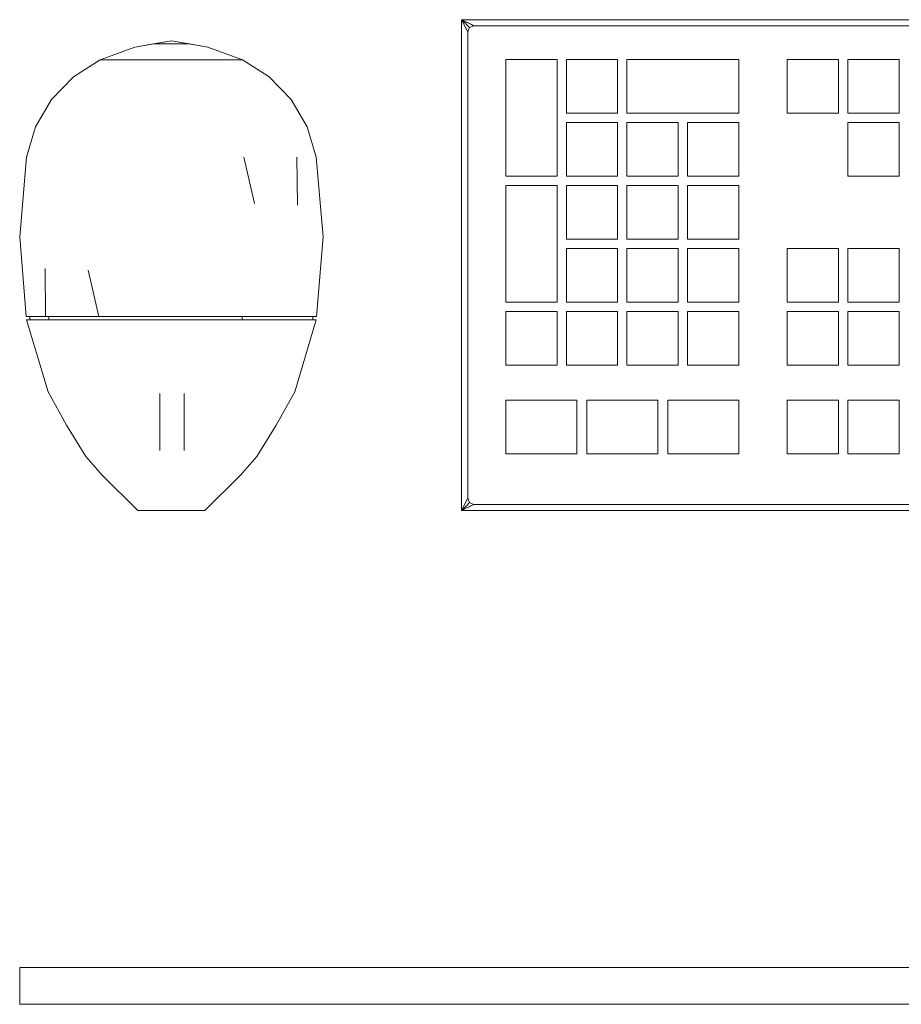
# Model space of a CAD drawing. Header units: millimetres. Extents: x 321 to 585, y -277 to 9.
# Tile 1018 of 1056: x 383.248 to 383.704, y -39.39 to -38.88. Entities that reach past the tile are written whole.
import ezdxf

# ---------------------------------------------------------------- set-up
doc = ezdxf.new("R2010")
doc.units = ezdxf.units.MM
doc.header["$MEASUREMENT"] = 0
doc.layers.add('IFC-Elemento construtivo genérico-Contorno', color=253, linetype='Continuous', lineweight=5)

msp = doc.modelspace()

# ---------------------------------------------------------------- linework, layer by layer
at = {"layer": 'IFC-Elemento construtivo genérico-Contorno', "lineweight": 5}
for p, q in [((383.47693, -38.8804), (383.47939, -38.88287)), ((383.47693, -39.13441), (383.47693, -38.8804)), ((383.47693, -38.8804), (384.23893, -38.8804)), ((383.47693, -38.8804), (383.47939, -38.88287)), ((383.47693, -38.8804), (383.48328, -38.88359)), ((383.47693, -38.8804), (384.23893, -38.8804)), ((383.47693, -39.13441), (383.47693, -38.8804)), ((383.47693, -38.8804), (383.48065, -38.88227)), ((383.47693, -38.8804), (383.47944, -38.88544)), ((383.47879, -38.88413), (383.4801, -38.88676)), ((383.47939, -38.88287), (383.48103, -38.88451)), ((383.47939, -38.88287), (383.48103, -38.88451)), ((383.47944, -38.88544), (383.4801, -38.88676)), ((383.4801, -38.88676), (383.48073, -38.88523)), ((383.4801, -38.88676), (383.48073, -38.88523)), ((383.4801, -38.88676), (383.48044, -38.88593)), ((383.4801, -38.88676), (383.48044, -38.88593)), ((383.4801, -39.12806), (383.4801, -38.88676)), ((383.4801, -39.12806), (383.4801, -38.88676)), ((383.48044, -38.88593), (383.48073, -38.88523)), ((383.48044, -38.88593), (383.48073, -38.88523)), ((383.48065, -38.88227), (383.48196, -38.88292)), ((383.48073, -38.88523), (383.48103, -38.88451)), ((383.48073, -38.88523), (383.48103, -38.88451)), ((383.48103, -38.88451), (383.48328, -38.88359)), ((383.48103, -38.88451), (383.48286, -38.88375)), ((383.48103, -38.88451), (383.48286, -38.88375)), ((383.48103, -38.88451), (383.48245, -38.88393)), ((383.48103, -38.88451), (383.48245, -38.88393)), ((383.48196, -38.88292), (383.48289, -38.88339)), ((383.48245, -38.88393), (383.48328, -38.88359)), ((383.48245, -38.88393), (383.48328, -38.88359)), ((383.48262, -38.88325), (383.48328, -38.88359)), ((383.48286, -38.88375), (383.48328, -38.88359)), ((383.48286, -38.88375), (383.48328, -38.88359)), ((383.48328, -38.88359), (384.23257, -38.88359)), ((383.48328, -38.88359), (384.23257, -38.88359)), ((383.30792, -38.89456), (383.32677, -38.89132)), ((383.31753, -38.89291), (383.32677, -38.89132)), ((383.32677, -38.89132), (383.33602, -38.89291)), ((383.32677, -38.89132), (383.34563, -38.89456)), ((383.28997, -38.90118), (383.30792, -38.89456)), ((383.2989, -38.89788), (383.30792, -38.89456)), ((383.2989, -38.89788), (383.30792, -38.89456)), ((383.30792, -38.89456), (383.31753, -38.89291)), ((383.30792, -38.89456), (383.31753, -38.89291)), ((383.31752, -38.89291), (383.33602, -38.89291)), ((383.31753, -38.89291), (383.33602, -38.89291)), ((383.33602, -38.89291), (383.34563, -38.89456)), ((383.33602, -38.89291), (383.34563, -38.89456)), ((383.34563, -38.89456), (383.36358, -38.90118)), ((383.34563, -38.89456), (383.36358, -38.90118)), ((383.28048, -38.90716), (383.28997, -38.90118)), ((383.28048, -38.90716), (383.28997, -38.90118)), ((383.28997, -38.90118), (383.2989, -38.89788)), ((383.28997, -38.90118), (383.2989, -38.89788)), ((383.28997, -38.90118), (383.30075, -38.90118)), ((383.29323, -38.90118), (383.2965, -38.90118)), ((383.2965, -38.90118), (383.30075, -38.90118)), ((383.30075, -38.90118), (383.32677, -38.90118)), ((383.30726, -38.90118), (383.32027, -38.90118)), ((383.30726, -38.90118), (383.31376, -38.90118)), ((383.31376, -38.90118), (383.32027, -38.90118)), ((383.31376, -38.90118), (383.32027, -38.90118)), ((383.32027, -38.90118), (383.32677, -38.90118)), ((383.32677, -38.90118), (383.33328, -38.90118)), ((383.32677, -38.90118), (383.35279, -38.90118)), ((383.33328, -38.90118), (383.33979, -38.90118)), ((383.33979, -38.90118), (383.34629, -38.90118)), ((383.35279, -38.90118), (383.36031, -38.90118)), ((383.35279, -38.90118), (383.35705, -38.90118)), ((383.35279, -38.90118), (383.36358, -38.90118)), ((383.35279, -38.90118), (383.35705, -38.90118)), ((383.35705, -38.90118), (383.36031, -38.90118)), ((383.36358, -38.90118), (383.37306, -38.90716)), ((383.36358, -38.90118), (383.37306, -38.90716)), ((383.49975, -38.96141), (383.49975, -38.90109)), ((383.49975, -38.90109), (383.52627, -38.90109)), ((383.49975, -38.96141), (383.49975, -38.90109)), ((383.49975, -38.90109), (383.52627, -38.90109)), ((383.52627, -38.96141), (383.52627, -38.90109)), ((383.52627, -38.96141), (383.52627, -38.90109)), ((383.5311, -38.92883), (383.5311, -38.90109)), ((383.5311, -38.90109), (383.55763, -38.90109)), ((383.5311, -38.92883), (383.5311, -38.90109)), ((383.5311, -38.90109), (383.55763, -38.90109)), ((383.55763, -38.92883), (383.55763, -38.90109)), ((383.55763, -38.92883), (383.55763, -38.90109)), ((383.56246, -38.92883), (383.56246, -38.90109)), ((383.56246, -38.90109), (383.62033, -38.90109)), ((383.56246, -38.92883), (383.56246, -38.90109)), ((383.56246, -38.90109), (383.62033, -38.90109)), ((383.62033, -38.92883), (383.62033, -38.90109)), ((383.62033, -38.92883), (383.62033, -38.90109)), ((383.64531, -38.90109), (383.67184, -38.90109)), ((383.64531, -38.92883), (383.64531, -38.90109)), ((383.64531, -38.90109), (383.67184, -38.90109)), ((383.64531, -38.92883), (383.64531, -38.90109)), ((383.67184, -38.92883), (383.67184, -38.90109)), ((383.67184, -38.92883), (383.67184, -38.90109)), ((383.67667, -38.90109), (383.70319, -38.90109)), ((383.67667, -38.92883), (383.67667, -38.90109)), ((383.67667, -38.90109), (383.70319, -38.90109)), ((383.67667, -38.92883), (383.67667, -38.90109)), ((383.70319, -38.92883), (383.70319, -38.90109)), ((383.70319, -38.92883), (383.70319, -38.90109)), ((383.27616, -38.90992), (383.28048, -38.90716)), ((383.27616, -38.90992), (383.28048, -38.90716)), ((383.37306, -38.90716), (383.37738, -38.90992)), ((383.37306, -38.90716), (383.37738, -38.90992)), ((383.26482, -38.92169), (383.27616, -38.90992)), ((383.26482, -38.92169), (383.27616, -38.90992)), ((383.37738, -38.90992), (383.38873, -38.92169)), ((383.37738, -38.90992), (383.38873, -38.92169)), ((383.25657, -38.93581), (383.26482, -38.92169)), ((383.25657, -38.93581), (383.26482, -38.92169)), ((383.38873, -38.92169), (383.39697, -38.93581)), ((383.38873, -38.92169), (383.39697, -38.93581)), ((383.5311, -38.92883), (383.55763, -38.92883)), ((383.5311, -38.92883), (383.55763, -38.92883)), ((383.56246, -38.92883), (383.62033, -38.92883)), ((383.56246, -38.92883), (383.62033, -38.92883)), ((383.64531, -38.92883), (383.67184, -38.92883)), ((383.64531, -38.92883), (383.67184, -38.92883)), ((383.67667, -38.92883), (383.70319, -38.92883)), ((383.67667, -38.92883), (383.70319, -38.92883)), ((383.25191, -38.95148), (383.25657, -38.93581)), ((383.25191, -38.95148), (383.25657, -38.93581)), ((383.39697, -38.93581), (383.40163, -38.95148)), ((383.39697, -38.93581), (383.40163, -38.95148)), ((383.5311, -38.96141), (383.5311, -38.93366)), ((383.5311, -38.93366), (383.55763, -38.93366)), ((383.5311, -38.96141), (383.5311, -38.93366)), ((383.5311, -38.93366), (383.55763, -38.93366)), ((383.55763, -38.96141), (383.55763, -38.93366)), ((383.55763, -38.96141), (383.55763, -38.93366)), ((383.56246, -38.96141), (383.56246, -38.93366)), ((383.56246, -38.93366), (383.58898, -38.93366)), ((383.56246, -38.96141), (383.56246, -38.93366)), ((383.56246, -38.93366), (383.58898, -38.93366)), ((383.58898, -38.96141), (383.58898, -38.93366)), ((383.58898, -38.96141), (383.58898, -38.93366)), ((383.59381, -38.96141), (383.59381, -38.93366)), ((383.59381, -38.93366), (383.62033, -38.93366)), ((383.59381, -38.96141), (383.59381, -38.93366)), ((383.59381, -38.93366), (383.62033, -38.93366)), ((383.62033, -38.96141), (383.62033, -38.93366)), ((383.62033, -38.96141), (383.62033, -38.93366)), ((383.67667, -38.96141), (383.67667, -38.93366)), ((383.67667, -38.93366), (383.70319, -38.93366)), ((383.67667, -38.96141), (383.67667, -38.93366)), ((383.67667, -38.93366), (383.70319, -38.93366)), ((383.70319, -38.96141), (383.70319, -38.93366)), ((383.70319, -38.96141), (383.70319, -38.93366)), ((383.24833, -38.99278), (383.25191, -38.95148)), ((383.24833, -38.99278), (383.25191, -38.95148)), ((383.36421, -38.95148), (383.36982, -38.97548)), ((383.36421, -38.95148), (383.36982, -38.97548)), ((383.3916, -38.95148), (383.39198, -38.97642)), ((383.3916, -38.95148), (383.39198, -38.97642)), ((383.40163, -38.95148), (383.40522, -38.99278)), ((383.40163, -38.95148), (383.40522, -38.99278)), ((383.49975, -38.96141), (383.52627, -38.96141)), ((383.49975, -38.96141), (383.52627, -38.96141)), ((383.5311, -38.96141), (383.55763, -38.96141)), ((383.5311, -38.96141), (383.55763, -38.96141)), ((383.56246, -38.96141), (383.58898, -38.96141)), ((383.56246, -38.96141), (383.58898, -38.96141)), ((383.59381, -38.96141), (383.62033, -38.96141)), ((383.59381, -38.96141), (383.62033, -38.96141)), ((383.67667, -38.96141), (383.70319, -38.96141)), ((383.67667, -38.96141), (383.70319, -38.96141)), ((383.49975, -39.02657), (383.49975, -38.96624)), ((383.49975, -38.96624), (383.52627, -38.96624)), ((383.49975, -39.02657), (383.49975, -38.96624)), ((383.49975, -38.96624), (383.52627, -38.96624)), ((383.52627, -39.02657), (383.52627, -38.96624)), ((383.52627, -39.02657), (383.52627, -38.96624)), ((383.5311, -38.994), (383.5311, -38.96624)), ((383.5311, -38.96624), (383.55763, -38.96624)), ((383.5311, -38.994), (383.5311, -38.96624)), ((383.5311, -38.96624), (383.55763, -38.96624)), ((383.55763, -38.994), (383.55763, -38.96624)), ((383.55763, -38.994), (383.55763, -38.96624)), ((383.56246, -38.994), (383.56246, -38.96624)), ((383.56246, -38.96624), (383.58898, -38.96624)), ((383.56246, -38.994), (383.56246, -38.96624)), ((383.56246, -38.96624), (383.58898, -38.96624)), ((383.58898, -38.994), (383.58898, -38.96624)), ((383.58898, -38.994), (383.58898, -38.96624)), ((383.59381, -38.994), (383.59381, -38.96624)), ((383.59381, -38.96624), (383.62033, -38.96624)), ((383.59381, -38.994), (383.59381, -38.96624)), ((383.59381, -38.96624), (383.62033, -38.96624)), ((383.62033, -38.994), (383.62033, -38.96624)), ((383.62033, -38.994), (383.62033, -38.96624)), ((383.24833, -38.99278), (383.25164, -39.03409)), ((383.24833, -38.99278), (383.25164, -39.03409)), ((383.40191, -39.03409), (383.40522, -38.99278)), ((383.40191, -39.03409), (383.40522, -38.99278)), ((383.5311, -38.994), (383.55763, -38.994)), ((383.5311, -38.994), (383.55763, -38.994)), ((383.5311, -39.02657), (383.5311, -38.99882)), ((383.5311, -38.99882), (383.55763, -38.99882)), ((383.5311, -39.02657), (383.5311, -38.99882)), ((383.5311, -38.99882), (383.55763, -38.99882)), ((383.55763, -39.02657), (383.55763, -38.99882)), ((383.55763, -39.02657), (383.55763, -38.99882)), ((383.56246, -38.994), (383.58898, -38.994)), ((383.56246, -38.994), (383.58898, -38.994)), ((383.56246, -39.02657), (383.56246, -38.99882)), ((383.56246, -38.99882), (383.58898, -38.99882)), ((383.56246, -39.02657), (383.56246, -38.99882)), ((383.56246, -38.99882), (383.58898, -38.99882)), ((383.58898, -39.02657), (383.58898, -38.99882)), ((383.58898, -39.02657), (383.58898, -38.99882)), ((383.59381, -38.994), (383.62033, -38.994)), ((383.59381, -38.994), (383.62033, -38.994)), ((383.59381, -39.02657), (383.59381, -38.99882)), ((383.59381, -38.99882), (383.62033, -38.99882)), ((383.59381, -39.02657), (383.59381, -38.99882)), ((383.59381, -38.99882), (383.62033, -38.99882)), ((383.62033, -39.02657), (383.62033, -38.99882)), ((383.62033, -39.02657), (383.62033, -38.99882)), ((383.64531, -38.99882), (383.67184, -38.99882)), ((383.64531, -39.02657), (383.64531, -38.99882)), ((383.64531, -38.99882), (383.67184, -38.99882)), ((383.64531, -39.02657), (383.64531, -38.99882)), ((383.67184, -39.02657), (383.67184, -38.99882)), ((383.67184, -39.02657), (383.67184, -38.99882)), ((383.67667, -38.99882), (383.70319, -38.99882)), ((383.67667, -39.02657), (383.67667, -38.99882)), ((383.67667, -38.99882), (383.70319, -38.99882)), ((383.67667, -39.02657), (383.67667, -38.99882)), ((383.70319, -39.02657), (383.70319, -38.99882)), ((383.70319, -39.02657), (383.70319, -38.99882)), ((383.26148, -39.00914), (383.26171, -39.03409)), ((383.26148, -39.00914), (383.26171, -39.03409)), ((383.28366, -39.01007), (383.28921, -39.03409)), ((383.28366, -39.01007), (383.28921, -39.03409)), ((383.49975, -39.02657), (383.52627, -39.02657)), ((383.49975, -39.02657), (383.52627, -39.02657)), ((383.5311, -39.02657), (383.55763, -39.02657)), ((383.5311, -39.02657), (383.55763, -39.02657)), ((383.56246, -39.02657), (383.58898, -39.02657)), ((383.56246, -39.02657), (383.58898, -39.02657)), ((383.59381, -39.02657), (383.62033, -39.02657)), ((383.59381, -39.02657), (383.62033, -39.02657)), ((383.64531, -39.02657), (383.67184, -39.02657)), ((383.64531, -39.02657), (383.67184, -39.02657)), ((383.67667, -39.02657), (383.70319, -39.02657)), ((383.67667, -39.02657), (383.70319, -39.02657)), ((383.25164, -39.03409), (383.25667, -39.03409)), ((383.25164, -39.03409), (383.25667, -39.03409)), ((383.25354, -39.03572), (383.25354, -39.03409)), ((383.25354, -39.03572), (383.25354, -39.03409)), ((383.25667, -39.03409), (383.26171, -39.03409)), ((383.25667, -39.03409), (383.26171, -39.03409)), ((383.26171, -39.03409), (383.27546, -39.03409)), ((383.26171, -39.03409), (383.27546, -39.03409)), ((383.26335, -39.03572), (383.26335, -39.03409)), ((383.26335, -39.03572), (383.26335, -39.03409)), ((383.27546, -39.03409), (383.28921, -39.03409)), ((383.27546, -39.03409), (383.28921, -39.03409)), ((383.28921, -39.03409), (383.30799, -39.03409)), ((383.28921, -39.03409), (383.30799, -39.03409)), ((383.30799, -39.03409), (383.32677, -39.03409)), ((383.30799, -39.03409), (383.32677, -39.03409)), ((383.32677, -39.03409), (383.34556, -39.03409)), ((383.32677, -39.03409), (383.34556, -39.03409)), ((383.34556, -39.03409), (383.36434, -39.03409)), ((383.34556, -39.03409), (383.36434, -39.03409)), ((383.36339, -39.03572), (383.36339, -39.03409)), ((383.36339, -39.03572), (383.36339, -39.03409)), ((383.36434, -39.03409), (383.37809, -39.03409)), ((383.36434, -39.03409), (383.37809, -39.03409)), ((383.37809, -39.03409), (383.39184, -39.03409)), ((383.37809, -39.03409), (383.39184, -39.03409)), ((383.39184, -39.03409), (383.39687, -39.03409)), ((383.39184, -39.03409), (383.39687, -39.03409)), ((383.39687, -39.03409), (383.40191, -39.03409)), ((383.39687, -39.03409), (383.40191, -39.03409)), ((383.40001, -39.03572), (383.40001, -39.03409)), ((383.40001, -39.03572), (383.40001, -39.03409)), ((383.49975, -39.05915), (383.49975, -39.0314)), ((383.49975, -39.0314), (383.52627, -39.0314)), ((383.49975, -39.0314), (383.52627, -39.0314)), ((383.49975, -39.05915), (383.49975, -39.0314)), ((383.52627, -39.05915), (383.52627, -39.0314)), ((383.52627, -39.05915), (383.52627, -39.0314)), ((383.5311, -39.05915), (383.5311, -39.0314)), ((383.5311, -39.0314), (383.55763, -39.0314)), ((383.5311, -39.05915), (383.5311, -39.0314)), ((383.5311, -39.0314), (383.55763, -39.0314)), ((383.55763, -39.05915), (383.55763, -39.0314)), ((383.55763, -39.05915), (383.55763, -39.0314)), ((383.56246, -39.05915), (383.56246, -39.0314)), ((383.56246, -39.0314), (383.58898, -39.0314)), ((383.56246, -39.05915), (383.56246, -39.0314)), ((383.56246, -39.0314), (383.58898, -39.0314)), ((383.58898, -39.05915), (383.58898, -39.0314)), ((383.58898, -39.05915), (383.58898, -39.0314)), ((383.59381, -39.05915), (383.59381, -39.0314)), ((383.59381, -39.0314), (383.62033, -39.0314)), ((383.59381, -39.05915), (383.59381, -39.0314)), ((383.59381, -39.0314), (383.62033, -39.0314)), ((383.62033, -39.05915), (383.62033, -39.0314)), ((383.62033, -39.05915), (383.62033, -39.0314)), ((383.64531, -39.05915), (383.64531, -39.0314)), ((383.64531, -39.0314), (383.67184, -39.0314)), ((383.64531, -39.05915), (383.64531, -39.0314)), ((383.64531, -39.0314), (383.67184, -39.0314)), ((383.67184, -39.05915), (383.67184, -39.0314)), ((383.67184, -39.05915), (383.67184, -39.0314)), ((383.67667, -39.05915), (383.67667, -39.0314)), ((383.67667, -39.0314), (383.70319, -39.0314)), ((383.67667, -39.05915), (383.67667, -39.0314)), ((383.67667, -39.0314), (383.70319, -39.0314)), ((383.70319, -39.05915), (383.70319, -39.0314)), ((383.70319, -39.05915), (383.70319, -39.0314)), ((383.25191, -39.03572), (383.26298, -39.07292)), ((383.25191, -39.03572), (383.26194, -39.03572)), ((383.25191, -39.03572), (383.26298, -39.07292)), ((383.25191, -39.03572), (383.25693, -39.03572)), ((383.25354, -39.03572), (383.25845, -39.03572)), ((383.25599, -39.03572), (383.25845, -39.03572)), ((383.25693, -39.03572), (383.26194, -39.03572)), ((383.25845, -39.03572), (383.2609, -39.03572)), ((383.25845, -39.03572), (383.26335, -39.03572)), ((383.2609, -39.03572), (383.26335, -39.03572)), ((383.26194, -39.03572), (383.27564, -39.03572)), ((383.26194, -39.03572), (383.27564, -39.03572)), ((383.26335, -39.03572), (383.28345, -39.03572)), ((383.27006, -39.03572), (383.27675, -39.03572)), ((383.27564, -39.03572), (383.28934, -39.03572)), ((383.27564, -39.03572), (383.28934, -39.03572)), ((383.28345, -39.03572), (383.29016, -39.03572)), ((383.28345, -39.03572), (383.29016, -39.03572)), ((383.28934, -39.03572), (383.30806, -39.03572)), ((383.28934, -39.03572), (383.30806, -39.03572)), ((383.29016, -39.03572), (383.31762, -39.03572)), ((383.29931, -39.03572), (383.30846, -39.03572)), ((383.30806, -39.03572), (383.32677, -39.03572)), ((383.30806, -39.03572), (383.32677, -39.03572)), ((383.31762, -39.03572), (383.32677, -39.03572)), ((383.31762, -39.03572), (383.32677, -39.03572)), ((383.32677, -39.03572), (383.34549, -39.03572)), ((383.32677, -39.03572), (383.33593, -39.03572)), ((383.32677, -39.03572), (383.34549, -39.03572)), ((383.32677, -39.03572), (383.36339, -39.03572)), ((383.34508, -39.03572), (383.35423, -39.03572)), ((383.34549, -39.03572), (383.36421, -39.03572)), ((383.34549, -39.03572), (383.36421, -39.03572)), ((383.36339, -39.03572), (383.37009, -39.03572)), ((383.36339, -39.03572), (383.39019, -39.03572)), ((383.36421, -39.03572), (383.37791, -39.03572)), ((383.36421, -39.03572), (383.37791, -39.03572)), ((383.37679, -39.03572), (383.38349, -39.03572)), ((383.37791, -39.03572), (383.3916, -39.03572)), ((383.37791, -39.03572), (383.3916, -39.03572)), ((383.39019, -39.03572), (383.39265, -39.03572)), ((383.39019, -39.03572), (383.39832, -39.03572)), ((383.39057, -39.07292), (383.40163, -39.03572)), ((383.39057, -39.07292), (383.40163, -39.03572)), ((383.3916, -39.03572), (383.40163, -39.03572)), ((383.3916, -39.03572), (383.39662, -39.03572)), ((383.39265, -39.03572), (383.3951, -39.03572)), ((383.3951, -39.03572), (383.39663, -39.03572)), ((383.39662, -39.03572), (383.40163, -39.03572)), ((383.39663, -39.03572), (383.39832, -39.03572)), ((383.49975, -39.05915), (383.52627, -39.05915)), ((383.49975, -39.05915), (383.52627, -39.05915)), ((383.5311, -39.05915), (383.55763, -39.05915)), ((383.5311, -39.05915), (383.55763, -39.05915)), ((383.56246, -39.05915), (383.58898, -39.05915)), ((383.56246, -39.05915), (383.58898, -39.05915)), ((383.59381, -39.05915), (383.62033, -39.05915)), ((383.59381, -39.05915), (383.62033, -39.05915)), ((383.64531, -39.05915), (383.67184, -39.05915)), ((383.64531, -39.05915), (383.67184, -39.05915)), ((383.67667, -39.05915), (383.70319, -39.05915)), ((383.67667, -39.05915), (383.70319, -39.05915)), ((383.26298, -39.07292), (383.27251, -39.09027)), ((383.26298, -39.07292), (383.27251, -39.09027)), ((383.32075, -39.07858), (383.32075, -39.07384)), ((383.32075, -39.07858), (383.32075, -39.07384)), ((383.33345, -39.07858), (383.33345, -39.07384)), ((383.33345, -39.07858), (383.33345, -39.07384)), ((383.38104, -39.09027), (383.39057, -39.07292)), ((383.38104, -39.09027), (383.39057, -39.07292)), ((383.32075, -39.08366), (383.32075, -39.07858)), ((383.32075, -39.08366), (383.32075, -39.07858)), ((383.33345, -39.08366), (383.33345, -39.07858)), ((383.33345, -39.08366), (383.33345, -39.07858)), ((383.49975, -39.07738), (383.53649, -39.07738)), ((383.49975, -39.10512), (383.49975, -39.07738)), ((383.49975, -39.07738), (383.53649, -39.07738)), ((383.49975, -39.10512), (383.49975, -39.07738)), ((383.53649, -39.10512), (383.53649, -39.07738)), ((383.53649, -39.10512), (383.53649, -39.07738)), ((383.54167, -39.07738), (383.57841, -39.07738)), ((383.54167, -39.10512), (383.54167, -39.07738)), ((383.54167, -39.07738), (383.57841, -39.07738)), ((383.54167, -39.10512), (383.54167, -39.07738)), ((383.57841, -39.10512), (383.57841, -39.07738)), ((383.57841, -39.10512), (383.57841, -39.07738)), ((383.58359, -39.10512), (383.58359, -39.07738)), ((383.58359, -39.07738), (383.62033, -39.07738)), ((383.58359, -39.10512), (383.58359, -39.07738)), ((383.58359, -39.07738), (383.62033, -39.07738)), ((383.62033, -39.10512), (383.62033, -39.07738)), ((383.62033, -39.10512), (383.62033, -39.07738)), ((383.64531, -39.10512), (383.64531, -39.07738)), ((383.64531, -39.07738), (383.67184, -39.07738)), ((383.64531, -39.10512), (383.64531, -39.07738)), ((383.64531, -39.07738), (383.67184, -39.07738)), ((383.67184, -39.10512), (383.67184, -39.07738)), ((383.67184, -39.10512), (383.67184, -39.07738)), ((383.67667, -39.10512), (383.67667, -39.07738)), ((383.67667, -39.07738), (383.70319, -39.07738)), ((383.67667, -39.10512), (383.67667, -39.07738)), ((383.67667, -39.07738), (383.70319, -39.07738)), ((383.70319, -39.10512), (383.70319, -39.07738)), ((383.70319, -39.10512), (383.70319, -39.07738)), ((383.32075, -39.08874), (383.32075, -39.08366)), ((383.32075, -39.08874), (383.32075, -39.08366)), ((383.33345, -39.08874), (383.33345, -39.08366)), ((383.33345, -39.08874), (383.33345, -39.08366)), ((383.27251, -39.09027), (383.28253, -39.10645)), ((383.27251, -39.09027), (383.28253, -39.10645)), ((383.32075, -39.09348), (383.32075, -39.08874)), ((383.32075, -39.09348), (383.32075, -39.08874)), ((383.33345, -39.09348), (383.33345, -39.08874)), ((383.33345, -39.09348), (383.33345, -39.08874)), ((383.37102, -39.10645), (383.38104, -39.09027)), ((383.37102, -39.10645), (383.38104, -39.09027)), ((383.32075, -39.09755), (383.32075, -39.09348)), ((383.32075, -39.09755), (383.32075, -39.09348)), ((383.33345, -39.09755), (383.33345, -39.09348)), ((383.33345, -39.09755), (383.33345, -39.09348)), ((383.32075, -39.10067), (383.32075, -39.09755)), ((383.32075, -39.10067), (383.32075, -39.09755)), ((383.32075, -39.10263), (383.32075, -39.10067)), ((383.32075, -39.10263), (383.32075, -39.10067)), ((383.33345, -39.10067), (383.33345, -39.09755)), ((383.33345, -39.10067), (383.33345, -39.09755)), ((383.33345, -39.10263), (383.33345, -39.10067)), ((383.33345, -39.10263), (383.33345, -39.10067)), ((383.32075, -39.1033), (383.32075, -39.10263)), ((383.32075, -39.1033), (383.32075, -39.10263)), ((383.33345, -39.1033), (383.33345, -39.10263)), ((383.33345, -39.1033), (383.33345, -39.10263)), ((383.49975, -39.10512), (383.53649, -39.10512)), ((383.49975, -39.10512), (383.53649, -39.10512)), ((383.54167, -39.10512), (383.57841, -39.10512)), ((383.54167, -39.10512), (383.57841, -39.10512)), ((383.58359, -39.10512), (383.62033, -39.10512)), ((383.58359, -39.10512), (383.62033, -39.10512)), ((383.64531, -39.10512), (383.67184, -39.10512)), ((383.64531, -39.10512), (383.67184, -39.10512)), ((383.67667, -39.10512), (383.70319, -39.10512)), ((383.67667, -39.10512), (383.70319, -39.10512)), ((383.28253, -39.10645), (383.29098, -39.11607)), ((383.28253, -39.10645), (383.29098, -39.11607)), ((383.36256, -39.11607), (383.37102, -39.10645)), ((383.36256, -39.11607), (383.37102, -39.10645)), ((383.29098, -39.11607), (383.30944, -39.13441)), ((383.29098, -39.11607), (383.30944, -39.13441)), ((383.3441, -39.13441), (383.36256, -39.11607)), ((383.3441, -39.13441), (383.36256, -39.11607)), ((383.47693, -39.13441), (383.4801, -39.12806)), ((383.47693, -39.13441), (383.48328, -39.13123)), ((383.47879, -39.13069), (383.4801, -39.12806)), ((383.47879, -39.13069), (383.47944, -39.12937)), ((383.47939, -39.13195), (383.48103, -39.13031)), ((383.47939, -39.13195), (383.48103, -39.13031)), ((383.47944, -39.12937), (383.4801, -39.12806)), ((383.47944, -39.12937), (383.47977, -39.12871)), ((383.47977, -39.12871), (383.4801, -39.12806)), ((383.47977, -39.12871), (383.4801, -39.12806)), ((383.4801, -39.12806), (383.48103, -39.13031)), ((383.4801, -39.12806), (383.48044, -39.12888)), ((383.4801, -39.12806), (383.48027, -39.12847)), ((383.4801, -39.12806), (383.48103, -39.13031)), ((383.4801, -39.12806), (383.48044, -39.12888)), ((383.48044, -39.12888), (383.48103, -39.13031)), ((383.48065, -39.13254), (383.48328, -39.13123)), ((383.48065, -39.13254), (383.48328, -39.13123)), ((383.48103, -39.13031), (383.48174, -39.1306)), ((383.48103, -39.13031), (383.48174, -39.1306)), ((383.48174, -39.1306), (383.48328, -39.13123)), ((383.48174, -39.1306), (383.48245, -39.13089)), ((383.48174, -39.1306), (383.48328, -39.13123)), ((383.48174, -39.1306), (383.48245, -39.13089)), ((383.48196, -39.13189), (383.48328, -39.13123)), ((383.48196, -39.13189), (383.48328, -39.13123)), ((383.48245, -39.13089), (383.48328, -39.13123)), ((383.48245, -39.13089), (383.48328, -39.13123)), ((383.48328, -39.13123), (384.23257, -39.13123)), ((383.48328, -39.13123), (384.23257, -39.13123)), ((383.30944, -39.13441), (383.31185, -39.13441)), ((383.30944, -39.13441), (383.31185, -39.13441)), ((383.31185, -39.13441), (383.31425, -39.13441)), ((383.31185, -39.13441), (383.31425, -39.13441)), ((383.31425, -39.13441), (383.31618, -39.13441)), ((383.31425, -39.13441), (383.31618, -39.13441)), ((383.31618, -39.13441), (383.31811, -39.13441)), ((383.31618, -39.13441), (383.31811, -39.13441)), ((383.31811, -39.13441), (383.32244, -39.13441)), ((383.31811, -39.13441), (383.32244, -39.13441)), ((383.32244, -39.13441), (383.32677, -39.13441)), ((383.32244, -39.13441), (383.32677, -39.13441)), ((383.32677, -39.13441), (383.33111, -39.13441)), ((383.32677, -39.13441), (383.33111, -39.13441)), ((383.33111, -39.13441), (383.33544, -39.13441)), ((383.33111, -39.13441), (383.33544, -39.13441)), ((383.33544, -39.13441), (383.33736, -39.13441)), ((383.33544, -39.13441), (383.33736, -39.13441)), ((383.33736, -39.13441), (383.33929, -39.13441)), ((383.33736, -39.13441), (383.33929, -39.13441)), ((383.33929, -39.13441), (383.3417, -39.13441)), ((383.33929, -39.13441), (383.3417, -39.13441)), ((383.3417, -39.13441), (383.3441, -39.13441)), ((383.3417, -39.13441), (383.3441, -39.13441)), ((383.47693, -39.13441), (383.47939, -39.13195)), ((383.47693, -39.13441), (383.47939, -39.13195)), ((383.47693, -39.13441), (383.48065, -39.13254)), ((383.47693, -39.13441), (384.23893, -39.13441)), ((383.47693, -39.13441), (384.23893, -39.13441)), ((383.24833, -39.37094), (383.24876, -39.37094)), ((383.24833, -39.38999), (383.24833, -39.37094)), ((383.24833, -39.37094), (383.24876, -39.37094)), ((383.24833, -39.38999), (383.24833, -39.37094)), ((383.24876, -39.37094), (383.25003, -39.37094)), ((383.24876, -39.37094), (383.25003, -39.37094)), ((383.25003, -39.37094), (383.25205, -39.37094)), ((383.25003, -39.37094), (383.25205, -39.37094)), ((383.25205, -39.37094), (383.25467, -39.37094)), ((383.25205, -39.37094), (383.25467, -39.37094)), ((383.25467, -39.37094), (383.25774, -39.37094)), ((383.25467, -39.37094), (383.25774, -39.37094)), ((383.25774, -39.37094), (383.26103, -39.37094)), ((383.25774, -39.37094), (383.26103, -39.37094)), ((383.26103, -39.37094), (384.45483, -39.37094)), ((383.26103, -39.37094), (384.45483, -39.37094)), ((383.24833, -39.38999), (383.24876, -39.38999)), ((383.24833, -39.38999), (383.24876, -39.38999)), ((383.24876, -39.38999), (383.25003, -39.38999)), ((383.24876, -39.38999), (383.25003, -39.38999)), ((383.25003, -39.38999), (383.25205, -39.38999)), ((383.25003, -39.38999), (383.25205, -39.38999)), ((383.25205, -39.38999), (383.25467, -39.38999)), ((383.25205, -39.38999), (383.25467, -39.38999)), ((383.25467, -39.38999), (383.25774, -39.38999)), ((383.25467, -39.38999), (383.25774, -39.38999)), ((383.25774, -39.38999), (383.26103, -39.38999)), ((383.25774, -39.38999), (383.26103, -39.38999)), ((383.26103, -39.38999), (384.45483, -39.38999)), ((383.26103, -39.38999), (384.45483, -39.38999))]:
    msp.add_line(p, q, dxfattribs=at)

doc.saveas('drawing.dxf')
